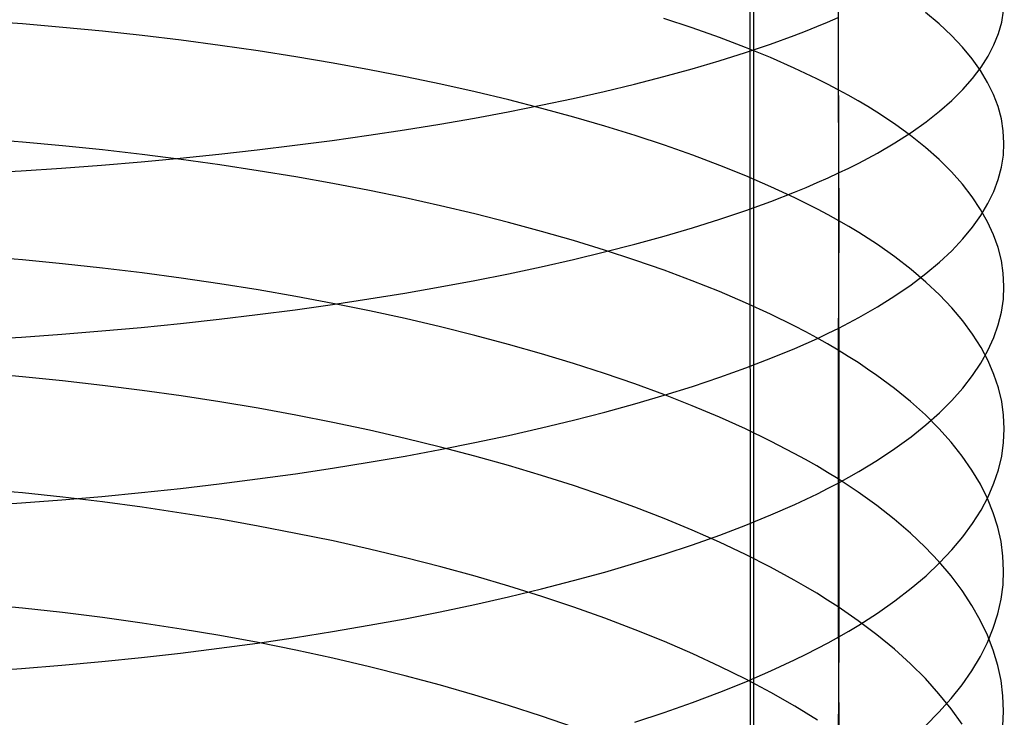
# Model space of a CAD drawing. Extents: x -383 to 1849, y -1185 to -529.
# Tile 543 of 656: x 457.36 to 468.94, y -1045.75 to -1037.54. Entities that reach past the tile are written whole.
import ezdxf

# ---------------------------------------------------------------- set-up
doc = ezdxf.new("R2010")
doc.units = 0
doc.layers.add('PREDEFINITO', color=7, linetype='CONTINUOUS')

msp = doc.modelspace()

# ---------------------------------------------------------------- linework, layer by layer
at = {"layer": 'PREDEFINITO'}
for p, q in [((465.96, -885.974, 440.631), (465.998, -1075.436, 439.084)), ((465.965, -1078.013, 439.038), (465.91, -902.932, 440.751)), ((466.994, -1035.255, 654.053), (466.987, -1038.363, 653.235)), ((468.175, -1037.588, 656.207), (468.015, -1037.453, 655.765)), ((468.912, -1037.567, 662.209), (468.935, -1037.433, 661.736)), ((457.39, -1037.588, 646.101), (456.913, -1037.552, 645.998)), ((457.863, -1037.628, 646.218), (457.39, -1037.588, 646.101)), ((465.27, -1037.634, 650.989), (464.938, -1037.523, 650.647)), ((466.605, -1037.673, 669.52), (466.736, -1037.62, 669.321)), ((466.736, -1037.62, 669.321), (466.863, -1037.567, 669.12)), ((466.863, -1037.567, 669.12), (466.987, -1037.514, 668.917)), ((466.987, -1037.514, 668.917), (466.993, -1039.343, 668.475)), ((468.32, -1037.723, 656.654), (468.175, -1037.588, 656.207)), ((468.874, -1037.7, 662.68), (468.912, -1037.567, 662.209)), ((458.333, -1037.674, 646.351), (457.863, -1037.628, 646.218)), ((458.799, -1037.725, 646.497), (458.333, -1037.674, 646.351)), ((459.259, -1037.78, 646.657), (458.799, -1037.725, 646.497)), ((465.59, -1037.748, 651.34), (465.27, -1037.634, 650.989)), ((466.19, -1037.826, 670.102), (466.47, -1037.724, 669.716)), ((466.47, -1037.724, 669.716), (466.605, -1037.673, 669.52)), ((468.45, -1037.86, 657.106), (468.32, -1037.723, 656.654)), ((468.821, -1037.834, 663.15), (468.874, -1037.7, 662.68)), ((459.715, -1037.84, 646.831), (459.259, -1037.78, 646.657)), ((460.165, -1037.905, 647.019), (459.715, -1037.84, 646.831)), ((465.897, -1037.865, 651.701), (465.59, -1037.748, 651.34)), ((465.896, -1037.925, 670.478), (466.19, -1037.826, 670.102)), ((468.753, -1037.966, 663.618), (468.821, -1037.834, 663.15)), ((460.608, -1037.975, 647.22), (460.165, -1037.905, 647.019)), ((465.588, -1038.022, 670.845), (465.896, -1037.925, 670.478)), ((466.191, -1037.985, 652.071), (465.897, -1037.865, 651.701)), ((468.564, -1037.999, 657.562), (468.45, -1037.86, 657.106)), ((468.669, -1038.098, 664.083), (468.753, -1037.966, 663.618)), ((461.045, -1038.049, 647.434), (460.608, -1037.975, 647.22)), ((461.475, -1038.127, 647.66), (461.045, -1038.049, 647.434)), ((465.268, -1038.116, 671.202), (465.588, -1038.022, 670.845)), ((466.471, -1038.108, 652.45), (466.191, -1037.985, 652.071)), ((468.663, -1038.138, 658.021), (468.564, -1037.999, 657.562)), ((461.897, -1038.21, 647.899), (461.475, -1038.127, 647.66)), ((464.935, -1038.207, 671.549), (465.268, -1038.116, 671.202)), ((466.605, -1038.171, 652.643), (466.471, -1038.108, 652.45)), ((466.736, -1038.234, 652.838), (466.605, -1038.171, 652.643)), ((468.57, -1038.229, 664.545), (468.669, -1038.098, 664.083)), ((468.747, -1038.279, 658.484), (468.663, -1038.138, 658.021)), ((462.311, -1038.297, 648.15), (461.897, -1038.21, 647.899)), ((462.717, -1038.388, 648.413), (462.311, -1038.297, 648.15)), ((464.235, -1038.382, 672.212), (464.591, -1038.296, 671.886)), ((464.591, -1038.296, 671.886), (464.935, -1038.207, 671.549)), ((466.864, -1038.298, 653.036), (466.736, -1038.234, 652.838)), ((466.987, -1038.363, 653.235), (466.864, -1038.298, 653.036)), ((468.456, -1038.359, 665.004), (468.57, -1038.229, 664.545)), ((468.816, -1038.42, 658.95), (468.747, -1038.279, 658.484)), ((463.113, -1038.483, 648.688), (462.717, -1038.388, 648.413)), ((463.868, -1038.465, 672.527), (464.235, -1038.382, 672.212)), ((467.107, -1038.428, 653.437), (466.987, -1038.363, 653.235)), ((466.987, -1038.363, 653.235), (466.994, -1039.905, 652.799)), ((467.223, -1038.494, 653.64), (467.107, -1038.428, 653.437)), ((468.326, -1038.488, 665.458), (468.456, -1038.359, 665.004)), ((468.87, -1038.562, 659.417), (468.816, -1038.42, 658.95)), ((463.103, -1038.622, 673.123), (463.491, -1038.545, 672.831)), ((463.5, -1038.582, 648.974), (463.113, -1038.483, 648.688)), ((463.491, -1038.545, 672.831), (463.868, -1038.465, 672.527)), ((467.336, -1038.561, 653.846), (467.223, -1038.494, 653.64)), ((468.182, -1038.615, 665.907), (468.326, -1038.488, 665.458)), ((462.707, -1038.696, 673.404), (463.103, -1038.622, 673.123)), ((463.877, -1038.685, 649.271), (463.5, -1038.582, 648.974)), ((467.444, -1038.628, 654.053), (467.336, -1038.561, 653.846)), ((467.65, -1038.764, 654.474), (467.444, -1038.628, 654.053)), ((468.022, -1038.741, 666.351), (468.182, -1038.615, 665.907)), ((468.908, -1038.705, 659.887), (468.87, -1038.562, 659.417)), ((461.886, -1038.835, 673.93), (462.301, -1038.767, 673.673)), ((462.301, -1038.767, 673.673), (462.707, -1038.696, 673.404)), ((464.244, -1038.791, 649.579), (463.877, -1038.685, 649.271)), ((467.84, -1038.903, 654.901), (467.65, -1038.764, 654.474)), ((467.846, -1038.865, 666.79), (468.022, -1038.741, 666.351)), ((468.931, -1038.847, 660.357), (468.908, -1038.705, 659.887)), ((461.464, -1038.899, 674.174), (461.886, -1038.835, 673.93)), ((464.599, -1038.901, 649.898), (464.244, -1038.791, 649.579)), ((467.656, -1038.988, 667.222), (467.846, -1038.865, 666.79)), ((468.939, -1038.99, 660.828), (468.931, -1038.847, 660.357)), ((457.389, -1038.981, 645.669), (456.912, -1038.944, 645.568)), ((457.862, -1039.024, 645.786), (457.389, -1038.981, 645.669)), ((460.596, -1039.017, 674.623), (461.033, -1038.96, 674.405)), ((461.033, -1038.96, 674.405), (461.464, -1038.899, 674.174)), ((464.944, -1039.015, 650.227), (464.599, -1038.901, 649.898)), ((467.45, -1039.108, 667.647), (467.656, -1038.988, 667.222)), ((468.015, -1039.044, 655.334), (467.84, -1038.903, 654.901)), ((468.932, -1039.133, 661.299), (468.939, -1038.99, 660.828)), ((458.332, -1039.072, 645.916), (457.862, -1039.024, 645.786)), ((458.797, -1039.126, 646.061), (458.332, -1039.072, 645.916)), ((459.258, -1039.184, 646.22), (458.797, -1039.126, 646.061)), ((459.246, -1039.169, 675.198), (459.702, -1039.122, 675.02)), ((459.702, -1039.122, 675.02), (460.152, -1039.071, 674.828)), ((460.152, -1039.071, 674.828), (460.596, -1039.017, 674.623)), ((465.276, -1039.133, 650.566), (464.944, -1039.015, 650.227)), ((467.342, -1039.167, 667.857), (467.45, -1039.108, 667.647)), ((468.175, -1039.186, 655.774), (468.015, -1039.044, 655.334)), ((458.32, -1039.251, 675.51), (458.785, -1039.212, 675.361)), ((458.785, -1039.212, 675.361), (459.246, -1039.169, 675.198)), ((459.713, -1039.248, 646.392), (459.258, -1039.184, 646.22)), ((465.596, -1039.253, 650.915), (465.276, -1039.133, 650.566)), ((467.113, -1039.285, 668.271), (467.23, -1039.226, 668.065)), ((467.23, -1039.226, 668.065), (467.342, -1039.167, 667.857)), ((468.32, -1039.33, 656.218), (468.175, -1039.186, 655.774)), ((468.909, -1039.276, 661.769), (468.932, -1039.133, 661.299)), ((456.899, -1039.346, 675.87), (457.376, -1039.318, 675.765)), ((457.376, -1039.318, 675.765), (457.85, -1039.286, 675.645)), ((457.85, -1039.286, 675.645), (458.32, -1039.251, 675.51)), ((460.162, -1039.316, 646.578), (459.713, -1039.248, 646.392)), ((460.606, -1039.389, 646.777), (460.162, -1039.316, 646.578)), ((465.903, -1039.377, 651.274), (465.596, -1039.253, 650.915)), ((466.87, -1039.4, 668.676), (466.993, -1039.343, 668.475)), ((466.993, -1039.343, 668.475), (467.113, -1039.285, 668.271)), ((466.993, -1039.343, 668.475), (466.994, -1042.991, 667.502)), ((468.45, -1039.476, 656.667), (468.32, -1039.33, 656.218)), ((468.872, -1039.418, 662.238), (468.909, -1039.276, 661.769)), ((461.043, -1039.467, 646.989), (460.606, -1039.389, 646.777)), ((461.472, -1039.55, 647.213), (461.043, -1039.467, 646.989)), ((466.197, -1039.505, 651.642), (465.903, -1039.377, 651.274)), ((466.611, -1039.512, 669.074), (466.742, -1039.456, 668.876)), ((466.742, -1039.456, 668.876), (466.87, -1039.4, 668.676)), ((468.564, -1039.623, 657.12), (468.45, -1039.476, 656.667)), ((468.819, -1039.56, 662.706), (468.872, -1039.418, 662.238)), ((461.894, -1039.637, 647.45), (461.472, -1039.55, 647.213)), ((466.196, -1039.677, 669.653), (466.476, -1039.568, 669.269)), ((466.477, -1039.635, 652.019), (466.197, -1039.505, 651.642)), ((466.476, -1039.568, 669.269), (466.611, -1039.512, 669.074)), ((468.75, -1039.702, 663.172), (468.819, -1039.56, 662.706)), ((462.308, -1039.729, 647.699), (461.894, -1039.637, 647.45)), ((465.901, -1039.783, 670.028), (466.196, -1039.677, 669.653)), ((466.612, -1039.702, 652.211), (466.477, -1039.635, 652.019)), ((466.743, -1039.769, 652.405), (466.612, -1039.702, 652.211)), ((468.663, -1039.771, 657.577), (468.564, -1039.623, 657.12)), ((468.667, -1039.842, 663.635), (468.75, -1039.702, 663.172)), ((462.713, -1039.825, 647.96), (462.308, -1039.729, 647.699)), ((465.594, -1039.886, 670.393), (465.901, -1039.783, 670.028)), ((466.87, -1039.837, 652.601), (466.743, -1039.769, 652.405)), ((468.747, -1039.92, 658.038), (468.663, -1039.771, 657.577)), ((463.11, -1039.926, 648.232), (462.713, -1039.825, 647.96)), ((463.496, -1040.03, 648.516), (463.11, -1039.926, 648.232)), ((465.274, -1039.987, 670.748), (465.594, -1039.886, 670.393)), ((466.994, -1039.905, 652.799), (466.87, -1039.837, 652.601)), ((466.994, -1039.905, 652.799), (466.988, -1041.429, 652.314)), ((467.114, -1039.974, 652.999), (466.994, -1039.905, 652.799)), ((468.568, -1039.982, 664.094), (468.667, -1039.842, 663.635)), ((468.816, -1040.071, 658.5), (468.747, -1039.92, 658.038)), ((463.873, -1040.139, 648.811), (463.496, -1040.03, 648.516)), ((464.941, -1040.085, 671.094), (465.274, -1039.987, 670.748)), ((467.23, -1040.044, 653.202), (467.114, -1039.974, 652.999)), ((467.342, -1040.115, 653.406), (467.23, -1040.044, 653.202)), ((468.454, -1040.12, 664.551), (468.568, -1039.982, 664.094)), ((464.239, -1040.251, 649.117), (463.873, -1040.139, 648.811)), ((464.596, -1040.18, 671.429), (464.941, -1040.085, 671.094)), ((467.45, -1040.186, 653.612), (467.342, -1040.115, 653.406)), ((468.325, -1040.258, 665.003), (468.454, -1040.12, 664.551)), ((468.87, -1040.221, 658.965), (468.816, -1040.071, 658.5)), ((463.873, -1040.361, 672.067), (464.24, -1040.272, 671.753)), ((464.595, -1040.368, 649.433), (464.239, -1040.251, 649.117)), ((464.24, -1040.272, 671.753), (464.596, -1040.18, 671.429)), ((467.656, -1040.331, 654.03), (467.45, -1040.186, 653.612)), ((468.181, -1040.393, 665.45), (468.325, -1040.258, 665.003)), ((468.908, -1040.373, 659.432), (468.87, -1040.221, 658.965)), ((457.389, -1040.366, 645.213), (456.912, -1040.327, 645.112)), ((457.862, -1040.411, 645.328), (457.389, -1040.366, 645.213)), ((463.495, -1040.447, 672.37), (463.873, -1040.361, 672.067)), ((464.939, -1040.488, 649.76), (464.595, -1040.368, 649.433)), ((467.846, -1040.478, 654.454), (467.656, -1040.331, 654.03)), ((468.021, -1040.527, 665.892), (468.181, -1040.393, 665.45)), ((468.931, -1040.524, 659.899), (468.908, -1040.373, 659.432)), ((458.331, -1040.462, 645.458), (457.862, -1040.411, 645.328)), ((458.797, -1040.518, 645.602), (458.331, -1040.462, 645.458)), ((459.257, -1040.58, 645.759), (458.797, -1040.518, 645.602)), ((463.108, -1040.529, 672.661), (463.495, -1040.447, 672.37)), ((465.271, -1040.612, 650.096), (464.939, -1040.488, 649.76)), ((468.021, -1040.627, 654.884), (467.846, -1040.478, 654.454)), ((459.713, -1040.647, 645.93), (459.257, -1040.58, 645.759)), ((462.305, -1040.684, 673.209), (462.711, -1040.608, 672.941)), ((462.711, -1040.608, 672.941), (463.108, -1040.529, 672.661)), ((465.591, -1040.74, 650.443), (465.271, -1040.612, 650.096)), ((467.846, -1040.66, 666.328), (468.021, -1040.527, 665.892)), ((468.181, -1040.777, 655.32), (468.021, -1040.627, 654.884)), ((468.939, -1040.676, 660.367), (468.931, -1040.524, 659.899)), ((460.162, -1040.719, 646.115), (459.713, -1040.647, 645.93)), ((460.605, -1040.796, 646.312), (460.162, -1040.719, 646.115)), ((461.89, -1040.757, 673.464), (462.305, -1040.684, 673.209)), ((465.898, -1040.871, 650.799), (465.591, -1040.74, 650.443)), ((467.656, -1040.79, 666.758), (467.846, -1040.66, 666.328)), ((468.932, -1040.828, 660.835), (468.939, -1040.676, 660.367)), ((461.042, -1040.878, 646.522), (460.605, -1040.796, 646.312)), ((461.037, -1040.891, 673.938), (461.467, -1040.826, 673.708)), ((461.467, -1040.826, 673.708), (461.89, -1040.757, 673.464)), ((467.451, -1040.919, 667.182), (467.656, -1040.79, 666.758)), ((468.326, -1040.93, 655.762), (468.181, -1040.777, 655.32)), ((468.909, -1040.98, 661.303), (468.932, -1040.828, 660.835)), ((460.155, -1041.011, 674.36), (460.599, -1040.953, 674.156)), ((460.599, -1040.953, 674.156), (461.037, -1040.891, 673.938)), ((461.472, -1040.965, 646.745), (461.042, -1040.878, 646.522)), ((461.894, -1041.057, 646.98), (461.472, -1040.965, 646.745)), ((466.191, -1041.006, 651.164), (465.898, -1040.871, 650.799)), ((467.342, -1040.982, 667.39), (467.451, -1040.919, 667.182)), ((468.455, -1041.084, 656.208), (468.326, -1040.93, 655.762)), ((468.872, -1041.131, 661.769), (468.909, -1040.98, 661.303)), ((459.249, -1041.115, 674.729), (459.705, -1041.065, 674.551)), ((459.705, -1041.065, 674.551), (460.155, -1041.011, 674.36)), ((462.307, -1041.154, 647.227), (461.894, -1041.057, 646.98)), ((466.471, -1041.143, 651.539), (466.191, -1041.006, 651.164)), ((467.114, -1041.107, 667.802), (467.23, -1041.045, 667.597)), ((467.23, -1041.045, 667.597), (467.342, -1040.982, 667.39)), ((468.57, -1041.24, 656.658), (468.455, -1041.084, 656.208)), ((457.851, -1041.242, 675.175), (458.322, -1041.203, 675.041)), ((458.322, -1041.203, 675.041), (458.788, -1041.161, 674.892)), ((458.788, -1041.161, 674.892), (459.249, -1041.115, 674.729)), ((462.713, -1041.255, 647.486), (462.307, -1041.154, 647.227)), ((466.606, -1041.214, 651.729), (466.471, -1041.143, 651.539)), ((466.737, -1041.285, 651.922), (466.606, -1041.214, 651.729)), ((466.87, -1041.23, 668.206), (466.994, -1041.169, 668.005)), ((466.994, -1041.169, 668.005), (467.114, -1041.107, 667.802)), ((468.819, -1041.282, 662.234), (468.872, -1041.131, 661.769)), ((456.9, -1041.305, 675.399), (457.377, -1041.275, 675.295)), ((457.377, -1041.275, 675.295), (457.851, -1041.242, 675.175)), ((463.109, -1041.361, 647.756), (462.713, -1041.255, 647.486)), ((466.612, -1041.35, 668.602), (466.743, -1041.29, 668.405)), ((466.864, -1041.356, 652.117), (466.737, -1041.285, 651.922)), ((466.743, -1041.29, 668.405), (466.87, -1041.23, 668.206)), ((468.669, -1041.397, 657.112), (468.57, -1041.24, 656.658)), ((468.75, -1041.432, 662.697), (468.819, -1041.282, 662.234)), ((463.496, -1041.471, 648.038), (463.109, -1041.361, 647.756)), ((466.197, -1041.525, 669.178), (466.477, -1041.409, 668.796)), ((466.477, -1041.409, 668.796), (466.612, -1041.35, 668.602)), ((466.988, -1041.429, 652.314), (466.864, -1041.356, 652.117)), ((467.107, -1041.502, 652.513), (466.988, -1041.429, 652.314)), ((466.988, -1041.429, 652.314), (466.988, -1044.452, 651.272)), ((468.667, -1041.581, 663.157), (468.75, -1041.432, 662.697)), ((468.752, -1041.555, 657.569), (468.669, -1041.397, 657.112)), ((463.872, -1041.585, 648.33), (463.496, -1041.471, 648.038)), ((465.902, -1041.638, 669.551), (466.197, -1041.525, 669.178)), ((467.223, -1041.576, 652.714), (467.107, -1041.502, 652.513)), ((468.821, -1041.714, 658.028), (468.752, -1041.555, 657.569)), ((464.239, -1041.704, 648.634), (463.872, -1041.585, 648.33)), ((465.595, -1041.748, 669.914), (465.902, -1041.638, 669.551)), ((467.335, -1041.651, 652.917), (467.223, -1041.576, 652.714)), ((467.444, -1041.726, 653.122), (467.335, -1041.651, 652.917)), ((468.568, -1041.729, 663.615), (468.667, -1041.581, 663.157)), ((457.389, -1041.743, 644.73), (456.912, -1041.701, 644.63)), ((457.862, -1041.79, 644.844), (457.389, -1041.743, 644.73)), ((458.332, -1041.844, 644.973), (457.862, -1041.79, 644.844)), ((464.594, -1041.827, 648.948), (464.239, -1041.704, 648.634)), ((465.275, -1041.856, 670.268), (465.595, -1041.748, 669.914)), ((467.649, -1041.879, 653.537), (467.444, -1041.726, 653.122)), ((468.454, -1041.877, 664.068), (468.568, -1041.729, 663.615)), ((468.874, -1041.874, 658.49), (468.821, -1041.714, 658.028)), ((458.797, -1041.903, 645.116), (458.332, -1041.844, 644.973)), ((459.258, -1041.967, 645.272), (458.797, -1041.903, 645.116)), ((464.938, -1041.953, 649.272), (464.594, -1041.827, 648.948)), ((464.942, -1041.96, 670.612), (465.275, -1041.856, 670.268)), ((467.839, -1042.035, 653.958), (467.649, -1041.879, 653.537)), ((468.325, -1042.022, 664.518), (468.454, -1041.877, 664.068)), ((468.912, -1042.034, 658.953), (468.874, -1041.874, 658.49)), ((459.713, -1042.038, 645.442), (459.258, -1041.967, 645.272)), ((464.597, -1042.061, 670.945), (464.942, -1041.96, 670.612)), ((465.27, -1042.084, 649.606), (464.938, -1041.953, 649.272)), ((468.181, -1042.167, 664.962), (468.325, -1042.022, 664.518)), ((460.162, -1042.113, 645.625), (459.713, -1042.038, 645.442)), ((460.606, -1042.195, 645.821), (460.162, -1042.113, 645.625)), ((464.241, -1042.159, 671.268), (464.597, -1042.061, 670.945)), ((465.59, -1042.219, 649.95), (465.27, -1042.084, 649.606)), ((468.014, -1042.192, 654.386), (467.839, -1042.035, 653.958)), ((468.935, -1042.195, 659.417), (468.912, -1042.034, 658.953)), ((461.043, -1042.281, 646.029), (460.606, -1042.195, 645.821)), ((463.497, -1042.345, 671.881), (463.874, -1042.254, 671.58)), ((463.874, -1042.254, 671.58), (464.241, -1042.159, 671.268)), ((465.897, -1042.357, 650.303), (465.59, -1042.219, 649.95)), ((468.174, -1042.352, 654.82), (468.014, -1042.192, 654.386)), ((468.021, -1042.309, 665.402), (468.181, -1042.167, 664.962)), ((468.943, -1042.355, 659.881), (468.935, -1042.195, 659.417)), ((461.472, -1042.372, 646.25), (461.043, -1042.281, 646.029)), ((463.109, -1042.433, 672.171), (463.497, -1042.345, 671.881)), ((466.19, -1042.499, 650.666), (465.897, -1042.357, 650.303)), ((467.846, -1042.45, 665.835), (468.021, -1042.309, 665.402)), ((468.319, -1042.514, 655.259), (468.174, -1042.352, 654.82)), ((468.935, -1042.516, 660.346), (468.943, -1042.355, 659.881)), ((461.894, -1042.469, 646.483), (461.472, -1042.372, 646.25)), ((462.308, -1042.571, 646.728), (461.894, -1042.469, 646.483)), ((462.712, -1042.518, 672.449), (463.109, -1042.433, 672.171)), ((467.656, -1042.588, 666.263), (467.846, -1042.45, 665.835)), ((461.891, -1042.676, 672.97), (462.306, -1042.599, 672.716)), ((462.306, -1042.599, 672.716), (462.712, -1042.518, 672.449)), ((462.713, -1042.677, 646.985), (462.308, -1042.571, 646.728)), ((466.47, -1042.644, 651.037), (466.19, -1042.499, 650.666)), ((467.451, -1042.725, 666.683), (467.656, -1042.588, 666.263)), ((468.448, -1042.677, 655.703), (468.319, -1042.514, 655.259)), ((468.913, -1042.677, 660.81), (468.935, -1042.516, 660.346)), ((461.469, -1042.749, 673.212), (461.891, -1042.676, 672.97)), ((463.11, -1042.788, 647.253), (462.713, -1042.677, 646.985)), ((466.605, -1042.718, 651.227), (466.47, -1042.644, 651.037)), ((466.736, -1042.793, 651.418), (466.605, -1042.718, 651.227)), ((468.562, -1042.842, 656.15), (468.448, -1042.677, 655.703)), ((468.874, -1042.837, 661.273), (468.913, -1042.677, 660.81)), ((460.601, -1042.885, 673.658), (461.038, -1042.819, 673.442)), ((461.038, -1042.819, 673.442), (461.469, -1042.749, 673.212)), ((463.496, -1042.904, 647.533), (463.11, -1042.788, 647.253)), ((466.863, -1042.868, 651.611), (466.736, -1042.793, 651.418)), ((467.23, -1042.859, 667.097), (467.342, -1042.792, 666.891)), ((467.342, -1042.792, 666.891), (467.451, -1042.725, 666.683)), ((459.706, -1043.004, 674.051), (460.156, -1042.946, 673.861)), ((460.156, -1042.946, 673.861), (460.601, -1042.885, 673.658)), ((463.873, -1043.024, 647.823), (463.496, -1042.904, 647.533)), ((466.987, -1042.945, 651.807), (466.863, -1042.868, 651.611)), ((467.106, -1043.022, 652.004), (466.987, -1042.945, 651.807)), ((466.994, -1042.991, 667.502), (467.114, -1042.925, 667.301)), ((467.114, -1042.925, 667.301), (467.23, -1042.859, 667.097)), ((468.661, -1043.008, 656.602), (468.562, -1042.842, 656.15)), ((468.821, -1042.997, 661.735), (468.874, -1042.837, 661.273)), ((458.789, -1043.107, 674.39), (459.25, -1043.057, 674.228)), ((459.25, -1043.057, 674.228), (459.706, -1043.004, 674.051)), ((464.239, -1043.149, 648.124), (463.873, -1043.024, 647.823)), ((466.743, -1043.119, 667.9), (466.87, -1043.055, 667.702)), ((466.87, -1043.055, 667.702), (466.994, -1042.991, 667.502)), ((466.994, -1042.991, 667.502), (466.994, -1044.806, 666.964)), ((467.222, -1043.1, 652.204), (467.106, -1043.022, 652.004)), ((468.745, -1043.176, 657.056), (468.661, -1043.008, 656.602)), ((468.753, -1043.156, 662.194), (468.821, -1042.997, 661.735)), ((457.39, -1043.111, 644.222), (456.913, -1043.068, 644.122)), ((457.863, -1043.161, 644.336), (457.39, -1043.111, 644.222)), ((457.852, -1043.192, 674.672), (458.323, -1043.152, 674.538)), ((458.333, -1043.217, 644.464), (457.863, -1043.161, 644.336)), ((458.323, -1043.152, 674.538), (458.789, -1043.107, 674.39)), ((464.595, -1043.278, 648.436), (464.239, -1043.149, 648.124)), ((466.477, -1043.245, 668.288), (466.612, -1043.183, 668.095)), ((466.612, -1043.183, 668.095), (466.743, -1043.119, 667.9)), ((467.334, -1043.179, 652.405), (467.222, -1043.1, 652.204)), ((467.443, -1043.258, 652.608), (467.334, -1043.179, 652.405)), ((468.669, -1043.314, 662.651), (468.753, -1043.156, 662.194)), ((468.813, -1043.344, 657.513), (468.745, -1043.176, 657.056)), ((456.901, -1043.26, 674.895), (457.378, -1043.228, 674.791)), ((457.378, -1043.228, 674.791), (457.852, -1043.192, 674.672)), ((458.799, -1043.279, 644.606), (458.333, -1043.217, 644.464)), ((459.259, -1043.347, 644.761), (458.799, -1043.279, 644.606)), ((464.939, -1043.411, 648.757), (464.595, -1043.278, 648.436)), ((466.197, -1043.369, 668.668), (466.477, -1043.245, 668.288)), ((467.648, -1043.419, 653.02), (467.443, -1043.258, 652.608)), ((459.715, -1043.421, 644.93), (459.259, -1043.347, 644.761)), ((465.271, -1043.548, 649.089), (464.939, -1043.411, 648.757)), ((465.902, -1043.489, 669.039), (466.197, -1043.369, 668.668)), ((468.57, -1043.471, 663.105), (468.669, -1043.314, 662.651)), ((468.867, -1043.513, 657.972), (468.813, -1043.344, 657.513)), ((460.165, -1043.501, 645.112), (459.715, -1043.421, 644.93)), ((460.608, -1043.586, 645.306), (460.165, -1043.501, 645.112)), ((465.595, -1043.606, 669.4), (465.902, -1043.489, 669.039)), ((467.838, -1043.583, 653.439), (467.648, -1043.419, 653.02)), ((468.456, -1043.627, 663.555), (468.57, -1043.471, 663.105)), ((468.905, -1043.683, 658.433), (468.867, -1043.513, 657.972)), ((461.045, -1043.676, 645.514), (460.608, -1043.586, 645.306)), ((465.591, -1043.689, 649.43), (465.271, -1043.548, 649.089)), ((465.275, -1043.72, 669.751), (465.595, -1043.606, 669.4)), ((468.013, -1043.749, 653.864), (467.838, -1043.583, 653.439)), ((468.326, -1043.781, 664.001), (468.456, -1043.627, 663.555)), ((461.475, -1043.772, 645.733), (461.045, -1043.676, 645.514)), ((464.942, -1043.831, 670.093), (465.275, -1043.72, 669.751)), ((465.898, -1043.835, 649.78), (465.591, -1043.689, 649.43)), ((468.173, -1043.918, 654.294), (468.013, -1043.749, 653.864)), ((468.927, -1043.853, 658.894), (468.905, -1043.683, 658.433)), ((461.897, -1043.874, 645.965), (461.475, -1043.772, 645.733)), ((462.311, -1043.98, 646.208), (461.897, -1043.874, 645.965)), ((464.597, -1043.938, 670.425), (464.942, -1043.831, 670.093)), ((466.191, -1043.984, 650.14), (465.898, -1043.835, 649.78)), ((468.182, -1043.934, 664.443), (468.326, -1043.781, 664.001)), ((468.935, -1044.023, 659.356), (468.927, -1043.853, 658.894)), ((462.717, -1044.092, 646.463), (462.311, -1043.98, 646.208)), ((464.241, -1044.043, 670.746), (464.597, -1043.938, 670.425)), ((466.471, -1044.136, 650.509), (466.191, -1043.984, 650.14)), ((468.022, -1044.085, 664.879), (468.182, -1043.934, 664.443)), ((468.318, -1044.088, 654.73), (468.173, -1043.918, 654.294)), ((463.113, -1044.208, 646.73), (462.717, -1044.092, 646.463)), ((463.874, -1044.143, 671.056), (464.241, -1044.043, 670.746)), ((467.847, -1044.233, 665.309), (468.022, -1044.085, 664.879)), ((468.447, -1044.26, 655.17), (468.318, -1044.088, 654.73)), ((468.928, -1044.193, 659.819), (468.935, -1044.023, 659.356)), ((463.5, -1044.33, 647.007), (463.113, -1044.208, 646.73)), ((463.497, -1044.24, 671.355), (463.874, -1044.143, 671.056)), ((466.606, -1044.214, 650.696), (466.471, -1044.136, 650.509)), ((466.737, -1044.292, 650.886), (466.606, -1044.214, 650.696)), ((468.905, -1044.363, 660.28), (468.928, -1044.193, 659.819)), ((462.712, -1044.423, 671.92), (463.109, -1044.334, 671.643)), ((463.109, -1044.334, 671.643), (463.497, -1044.24, 671.355)), ((463.877, -1044.456, 647.295), (463.5, -1044.33, 647.007)), ((466.864, -1044.372, 651.078), (466.737, -1044.292, 650.886)), ((467.656, -1044.38, 665.734), (467.847, -1044.233, 665.309)), ((468.561, -1044.434, 655.615), (468.447, -1044.26, 655.17)), ((457.389, -1044.468, 643.68), (456.912, -1044.422, 643.582)), ((462.306, -1044.509, 672.185), (462.712, -1044.423, 671.92)), ((464.244, -1044.586, 647.594), (463.877, -1044.456, 647.295)), ((466.988, -1044.452, 651.272), (466.864, -1044.372, 651.078)), ((467.107, -1044.533, 651.468), (466.988, -1044.452, 651.272)), ((466.988, -1044.452, 651.272), (466.994, -1045.952, 650.715)), ((467.451, -1044.525, 666.151), (467.656, -1044.38, 665.734)), ((468.66, -1044.609, 656.063), (468.561, -1044.434, 655.615)), ((468.867, -1044.533, 660.741), (468.905, -1044.363, 660.28)), ((457.862, -1044.52, 643.793), (457.389, -1044.468, 643.68)), ((458.332, -1044.578, 643.919), (457.862, -1044.52, 643.793)), ((461.891, -1044.591, 672.438), (462.306, -1044.509, 672.185)), ((467.223, -1044.615, 651.666), (467.107, -1044.533, 651.468)), ((467.342, -1044.596, 666.357), (467.451, -1044.525, 666.151)), ((468.813, -1044.702, 661.2), (468.867, -1044.533, 660.741)), ((458.797, -1044.643, 644.059), (458.332, -1044.578, 643.919)), ((459.258, -1044.713, 644.213), (458.797, -1044.643, 644.059)), ((461.038, -1044.743, 672.906), (461.469, -1044.669, 672.678)), ((461.469, -1044.669, 672.678), (461.891, -1044.591, 672.438)), ((464.599, -1044.722, 647.903), (464.244, -1044.586, 647.594)), ((467.114, -1044.737, 666.764), (467.23, -1044.667, 666.562)), ((467.335, -1044.698, 651.866), (467.223, -1044.615, 651.666)), ((467.23, -1044.667, 666.562), (467.342, -1044.596, 666.357)), ((468.744, -1044.785, 656.514), (468.66, -1044.609, 656.063)), ((459.713, -1044.79, 644.38), (459.258, -1044.713, 644.213)), ((460.162, -1044.873, 644.56), (459.713, -1044.79, 644.38)), ((460.601, -1044.813, 673.121), (461.038, -1044.743, 672.906)), ((464.944, -1044.861, 648.222), (464.599, -1044.722, 647.903)), ((466.994, -1044.806, 666.964), (467.114, -1044.737, 666.764)), ((467.444, -1044.782, 652.067), (467.335, -1044.698, 651.866)), ((467.649, -1044.951, 652.476), (467.444, -1044.782, 652.067)), ((468.812, -1044.963, 656.968), (468.744, -1044.785, 656.514)), ((468.745, -1044.87, 661.657), (468.813, -1044.702, 661.2)), ((459.706, -1044.94, 673.512), (460.156, -1044.879, 673.324)), ((460.156, -1044.879, 673.324), (460.601, -1044.813, 673.121)), ((460.606, -1044.962, 644.752), (460.162, -1044.873, 644.56)), ((465.276, -1045.005, 648.551), (464.944, -1044.861, 648.222)), ((466.742, -1044.943, 667.359), (466.87, -1044.875, 667.163)), ((466.87, -1044.875, 667.163), (466.994, -1044.806, 666.964)), ((466.994, -1044.806, 666.964), (466.987, -1046.616, 666.399)), ((468.661, -1045.037, 662.111), (468.745, -1044.87, 661.657)), ((458.789, -1045.049, 673.849), (459.25, -1044.997, 673.688)), ((459.25, -1044.997, 673.688), (459.706, -1044.94, 673.512)), ((461.043, -1045.057, 644.957), (460.606, -1044.962, 644.752)), ((465.596, -1045.153, 648.889), (465.276, -1045.005, 648.551)), ((466.476, -1045.076, 667.745), (466.611, -1045.01, 667.553)), ((466.611, -1045.01, 667.553), (466.742, -1044.943, 667.359)), ((467.839, -1045.123, 652.891), (467.649, -1044.951, 652.476)), ((468.866, -1045.141, 657.423), (468.812, -1044.963, 656.968)), ((457.378, -1045.178, 674.247), (457.852, -1045.14, 674.129)), ((457.852, -1045.14, 674.129), (458.323, -1045.097, 673.996)), ((458.323, -1045.097, 673.996), (458.789, -1045.049, 673.849)), ((461.472, -1045.157, 645.175), (461.043, -1045.057, 644.957)), ((466.196, -1045.206, 668.122), (466.476, -1045.076, 667.745)), ((468.014, -1045.297, 653.313), (467.839, -1045.123, 652.891)), ((468.562, -1045.204, 662.563), (468.661, -1045.037, 662.111)), ((468.904, -1045.32, 657.88), (468.866, -1045.141, 657.423)), ((456.901, -1045.212, 674.351), (457.378, -1045.178, 674.247)), ((461.894, -1045.263, 645.404), (461.472, -1045.157, 645.175)), ((462.308, -1045.374, 645.645), (461.894, -1045.263, 645.404)), ((465.903, -1045.305, 649.237), (465.596, -1045.153, 648.889)), ((465.902, -1045.334, 668.49), (466.196, -1045.206, 668.122)), ((468.448, -1045.368, 663.01), (468.562, -1045.204, 662.563)), ((462.713, -1045.49, 645.897), (462.308, -1045.374, 645.645)), ((465.594, -1045.458, 668.848), (465.902, -1045.334, 668.49)), ((466.197, -1045.461, 649.594), (465.903, -1045.305, 649.237)), ((468.174, -1045.474, 653.74), (468.014, -1045.297, 653.313)), ((468.319, -1045.532, 663.454), (468.448, -1045.368, 663.01)), ((468.926, -1045.499, 658.339), (468.904, -1045.32, 657.88)), ((463.11, -1045.612, 646.161), (462.713, -1045.49, 645.897)), ((465.274, -1045.579, 669.198), (465.594, -1045.458, 668.848)), ((466.477, -1045.621, 649.959), (466.197, -1045.461, 649.594)), ((468.319, -1045.653, 654.172), (468.174, -1045.474, 653.74)), ((468.934, -1045.678, 658.798), (468.926, -1045.499, 658.339)), ((463.496, -1045.738, 646.435), (463.11, -1045.612, 646.161)), ((464.941, -1045.696, 669.537), (465.274, -1045.579, 669.198)), ((468.174, -1045.693, 663.893), (468.319, -1045.532, 663.454)), ((464.596, -1045.81, 669.866), (464.941, -1045.696, 669.537)), ((466.612, -1045.703, 650.145), (466.477, -1045.621, 649.959)), ((466.743, -1045.785, 650.333), (466.612, -1045.703, 650.145)), ((468.014, -1045.853, 664.326), (468.174, -1045.693, 663.893)), ((468.448, -1045.834, 654.608), (468.319, -1045.653, 654.172)), ((468.927, -1045.858, 659.256), (468.934, -1045.678, 658.798)), ((463.873, -1045.87, 646.721), (463.496, -1045.738, 646.435))]:
    msp.add_line(p, q, dxfattribs=at)

doc.saveas('drawing.dxf')
